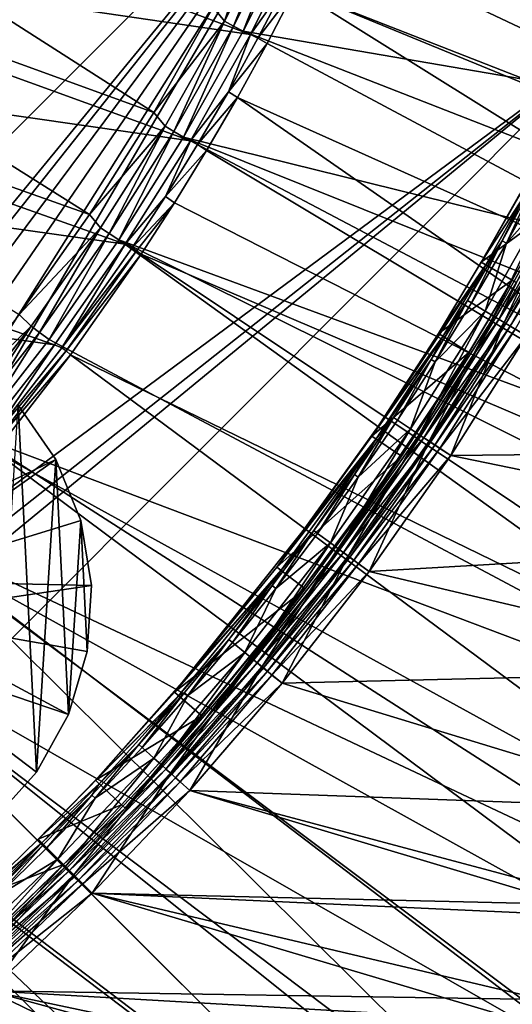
# Model space of a CAD drawing. Header units: metres. Extents: x -901 to 901, y -486 to 401.
# Tile 277 of 366: x 810 to 838, y -321 to -265. Entities that reach past the tile are written whole.
import ezdxf

# ---------------------------------------------------------------- set-up
doc = ezdxf.new("R2010")
doc.units = ezdxf.units.M

msp = doc.modelspace()

# ---------------------------------------------------------------- linework, layer by layer
at = {"layer": 'top'}
for points in [[(838.364563, -275.212646, -625), (836.211243, -279.045502, -625), (841.41803, -269.964325, -621.651367)], [(841.41803, -269.964325, -621.651367), (836.211243, -279.045502, -625), (838.621948, -275.3526, -621.651367)], [(838.621948, -275.3526, -621.651367), (837.387573, -277.846741, -620.924011), (839.258484, -274.451019, -620.924011)], [(839.258484, -274.451019, -620.924011), (837.387573, -277.846741, -620.924011), (837.617798, -277.977203, -620.230835)], [(837.617798, -277.977203, -620.230835), (839.491882, -274.575775, -620.230835), (839.258484, -274.451019, -620.924011)], [(840.272461, -274.993103, -619.050903), (839.491882, -274.575775, -620.230835), (837.617798, -277.977203, -620.230835)], [(836.926208, -282.089447, -618.603455), (840.272461, -274.993103, -619.050903), (836.420349, -281.786163, -619.050903)], [(836.420349, -281.786163, -619.050903), (840.272461, -274.993103, -619.050903), (837.617798, -277.977203, -620.230835)], [(836.926208, -282.089447, -618.603455), (840.792603, -275.271179, -618.603455), (840.272461, -274.993103, -619.050903)], [(840.128296, -276.171753, -625), (836.211243, -279.045502, -625), (838.364563, -275.212646, -625)], [(836.211243, -279.045502, -625), (836.464661, -279.192566, -621.651367), (838.621948, -275.3526, -621.651367)], [(838.621948, -275.3526, -621.651367), (836.464661, -279.192566, -621.651367), (837.387573, -277.846741, -620.924011)], [(837.494629, -282.430237, -618.271973), (840.792603, -275.271179, -618.603455), (836.926208, -282.089447, -618.603455)], [(837.199646, -282.253357, -621.115417), (838.187866, -280.192566, -621.825684), (841.07373, -275.421478, -621.115417)], [(841.07373, -275.421478, -621.115417), (841.463989, -275.630157, -620.525452), (837.199646, -282.253357, -621.115417)], [(841.463989, -275.630157, -620.525452), (837.579224, -282.480927, -620.525452), (837.199646, -282.253357, -621.115417)], [(837.494629, -282.430237, -618.271973), (841.377075, -275.583679, -618.271973), (840.792603, -275.271179, -618.603455)], [(838.749023, -283.162964, -618), (841.377075, -275.583679, -618.271973), (837.494629, -282.430237, -618.271973)], [(841.463989, -275.630157, -620.525452), (841.724121, -275.769196, -620.301758), (837.579224, -282.480927, -620.525452)], [(840.128296, -276.171753, -625), (837.947693, -280.053162, -625), (836.211243, -279.045502, -625)], [(841.724121, -275.769196, -620.301758), (837.832153, -282.632568, -620.301758), (837.579224, -282.480927, -620.525452)], [(841.724121, -275.769196, -620.301758), (842.016357, -275.925415, -620.135986), (837.832153, -282.632568, -620.301758)], [(842.016357, -275.925415, -620.135986), (838.116333, -282.802948, -620.135986), (837.832153, -282.632568, -620.301758)], [(837.947693, -280.053162, -625), (840.128296, -276.171753, -625), (838.187866, -280.192566, -621.825684)], [(836.464661, -279.192566, -621.651367), (835.434265, -281.194977, -620.924011), (837.387573, -277.846741, -620.924011)], [(837.387573, -277.846741, -620.924011), (835.434265, -281.194977, -620.924011), (835.661194, -281.331055, -620.230835)], [(837.387573, -277.846741, -620.924011), (835.661194, -281.331055, -620.230835), (837.617798, -277.977203, -620.230835)], [(837.617798, -277.977203, -620.230835), (835.661194, -281.331055, -620.230835), (836.420349, -281.786163, -619.050903)], [(833.810486, -283.044922, -625), (830.07489, -288.78183, -625), (836.464661, -279.192566, -621.651367)], [(836.464661, -279.192566, -621.651367), (830.07489, -288.78183, -625), (834.059387, -283.199371, -621.651367)], [(836.211243, -279.045502, -625), (833.810486, -283.044922, -625), (836.464661, -279.192566, -621.651367)], [(837.947693, -280.053162, -625), (833.810486, -283.044922, -625), (836.211243, -279.045502, -625)], [(836.464661, -279.192566, -621.651367), (834.059387, -283.199371, -621.651367), (835.434265, -281.194977, -620.924011)], [(835.516479, -284.103241, -625), (837.947693, -280.053162, -625), (831.963074, -290.069305, -621.825684)], [(837.947693, -280.053162, -625), (835.752502, -284.249634, -621.825684), (831.963074, -290.069305, -621.825684)], [(837.947693, -280.053162, -625), (835.516479, -284.103241, -625), (833.810486, -283.044922, -625)], [(835.752502, -284.249634, -621.825684), (837.947693, -280.053162, -625), (838.187866, -280.192566, -621.825684)], [(835.752502, -284.249634, -621.825684), (838.187866, -280.192566, -621.825684), (837.199646, -282.253357, -621.115417)], [(834.059387, -283.199371, -621.651367), (833.39978, -284.493896, -620.924011), (835.434265, -281.194977, -620.924011)], [(835.434265, -281.194977, -620.924011), (833.39978, -284.493896, -620.924011), (833.623352, -284.635468, -620.230835)], [(835.434265, -281.194977, -620.924011), (833.623352, -284.635468, -620.230835), (835.661194, -281.331055, -620.230835)], [(836.420349, -281.786163, -619.050903), (833.623352, -284.635468, -620.230835), (832.241455, -288.380463, -619.050903)], [(832.731812, -288.708191, -618.603455), (836.420349, -281.786163, -619.050903), (832.241455, -288.380463, -619.050903)], [(832.731812, -288.708191, -618.603455), (836.926208, -282.089447, -618.603455), (836.420349, -281.786163, -619.050903)], [(835.661194, -281.331055, -620.230835), (833.623352, -284.635468, -620.230835), (836.420349, -281.786163, -619.050903)], [(833.282837, -289.076477, -618.271973), (836.926208, -282.089447, -618.603455), (832.731812, -288.708191, -618.603455)], [(832.996826, -288.885315, -621.115417), (835.752502, -284.249634, -621.825684), (837.199646, -282.253357, -621.115417)], [(837.199646, -282.253357, -621.115417), (837.579224, -282.480927, -620.525452), (832.996826, -288.885315, -621.115417)], [(833.282837, -289.076477, -618.271973), (837.494629, -282.430237, -618.271973), (836.926208, -282.089447, -618.603455)], [(837.579224, -282.480927, -620.525452), (833.364807, -289.131226, -620.525452), (832.996826, -288.885315, -621.115417)], [(834.501282, -289.87088, -618), (837.494629, -282.430237, -618.271973), (833.282837, -289.076477, -618.271973)], [(837.579224, -282.480927, -620.525452), (837.832153, -282.632568, -620.301758), (833.364807, -289.131226, -620.525452)], [(837.832153, -282.632568, -620.301758), (833.609985, -289.295105, -620.301758), (833.364807, -289.131226, -620.525452)], [(837.832153, -282.632568, -620.301758), (838.116333, -282.802948, -620.135986), (833.609985, -289.295105, -620.301758)], [(838.116333, -282.802948, -620.135986), (833.885498, -289.479218, -620.135986), (833.609985, -289.295105, -620.301758)], [(838.116333, -282.802948, -620.135986), (838.749023, -283.162964, -620), (833.885498, -289.479218, -620.135986)], [(834.501282, -289.87088, -618), (838.749023, -283.162964, -618), (837.494629, -282.430237, -618.271973)], [(830.07489, -288.78183, -625), (824.75177, -296.118103, -625), (834.059387, -283.199371, -621.651367)], [(834.059387, -283.199371, -621.651367), (824.75177, -296.118103, -625), (830.316956, -288.946869, -621.651367)], [(835.516479, -284.103241, -625), (830.07489, -288.78183, -625), (833.810486, -283.044922, -625)], [(834.059387, -283.199371, -621.651367), (830.316956, -288.946869, -621.651367), (833.39978, -284.493896, -620.924011)], [(838.749023, -283.162964, -620), (834.501282, -289.87088, -620), (833.885498, -289.479218, -620.135986)], [(861.082275, -289.588989, -620), (834.501282, -289.87088, -620), (838.749023, -283.162964, -620)], [(834.501282, -289.87088, -618), (861.082275, -289.588989, -618), (838.749023, -283.162964, -618)], [(831.733643, -289.912872, -625), (835.516479, -284.103241, -625), (826.562134, -297.512909, -621.825684)], [(835.516479, -284.103241, -625), (831.963074, -290.069305, -621.825684), (826.562134, -297.512909, -621.825684)], [(835.516479, -284.103241, -625), (831.733643, -289.912872, -625), (830.07489, -288.78183, -625)], [(830.316956, -288.946869, -621.651367), (831.285522, -287.741608, -620.924011), (833.39978, -284.493896, -620.924011)], [(833.39978, -284.493896, -620.924011), (831.285522, -287.741608, -620.924011), (831.505554, -287.888641, -620.230835)], [(833.39978, -284.493896, -620.924011), (831.505554, -287.888641, -620.230835), (833.623352, -284.635468, -620.230835)], [(831.963074, -290.069305, -621.825684), (835.752502, -284.249634, -621.825684), (832.996826, -288.885315, -621.115417)], [(833.623352, -284.635468, -620.230835), (831.505554, -287.888641, -620.230835), (832.241455, -288.380463, -619.050903)], [(829.309204, -291.088715, -620.230835), (831.285522, -287.741608, -620.924011), (829.092896, -290.93631, -620.924011)], [(831.285522, -287.741608, -620.924011), (830.316956, -288.946869, -621.651367), (829.092896, -290.93631, -620.924011)], [(831.505554, -287.888641, -620.230835), (831.285522, -287.741608, -620.924011), (829.309204, -291.088715, -620.230835)], [(828.220215, -295.112549, -618.603455), (832.241455, -288.380463, -619.050903), (827.746521, -294.761139, -619.050903)], [(827.746521, -294.761139, -619.050903), (832.241455, -288.380463, -619.050903), (829.309204, -291.088715, -620.230835)], [(828.220215, -295.112549, -618.603455), (832.731812, -288.708191, -618.603455), (832.241455, -288.380463, -619.050903)], [(832.241455, -288.380463, -619.050903), (831.505554, -287.888641, -620.230835), (829.309204, -291.088715, -620.230835)], [(824.75177, -296.118103, -625), (819.015381, -303.136017, -625), (830.316956, -288.946869, -621.651367)], [(830.316956, -288.946869, -621.651367), (819.015381, -303.136017, -625), (824.983826, -296.296906, -621.651367)], [(831.733643, -289.912872, -625), (824.75177, -296.118103, -625), (830.07489, -288.78183, -625)], [(830.316956, -288.946869, -621.651367), (824.983826, -296.296906, -621.651367), (826.82312, -294.076172, -620.924011)], [(829.092896, -290.93631, -620.924011), (830.316956, -288.946869, -621.651367), (826.82312, -294.076172, -620.924011)], [(828.752502, -295.507385, -618.271973), (832.731812, -288.708191, -618.603455), (828.220215, -295.112549, -618.603455)], [(828.476257, -295.30246, -621.115417), (831.963074, -290.069305, -621.825684), (832.996826, -288.885315, -621.115417)], [(832.996826, -288.885315, -621.115417), (833.364807, -289.131226, -620.525452), (828.476257, -295.30246, -621.115417)], [(828.752502, -295.507385, -618.271973), (833.282837, -289.076477, -618.271973), (832.731812, -288.708191, -618.603455)], [(833.364807, -289.131226, -620.525452), (828.831665, -295.566101, -620.525452), (828.476257, -295.30246, -621.115417)], [(829.929504, -296.362274, -618), (833.282837, -289.076477, -618.271973), (828.752502, -295.507385, -618.271973)], [(833.364807, -289.131226, -620.525452), (833.609985, -289.295105, -620.301758), (828.831665, -295.566101, -620.525452)], [(833.609985, -289.295105, -620.301758), (829.068542, -295.741821, -620.301758), (828.831665, -295.566101, -620.525452)], [(833.609985, -289.295105, -620.301758), (833.885498, -289.479218, -620.135986), (829.068542, -295.741821, -620.301758)], [(833.885498, -289.479218, -620.135986), (829.334656, -295.93924, -620.135986), (829.068542, -295.741821, -620.301758)], [(833.885498, -289.479218, -620.135986), (834.501282, -289.87088, -620), (829.334656, -295.93924, -620.135986)], [(829.929504, -296.362274, -618), (834.501282, -289.87088, -618), (833.282837, -289.076477, -618.271973)], [(826.342102, -297.343414, -625), (831.733643, -289.912872, -625), (820.741821, -304.633453, -621.825684)], [(831.733643, -289.912872, -625), (826.562134, -297.512909, -621.825684), (820.741821, -304.633453, -621.825684)], [(831.733643, -289.912872, -625), (826.342102, -297.343414, -625), (824.75177, -296.118103, -625)], [(826.562134, -297.512909, -621.825684), (831.963074, -290.069305, -621.825684), (828.476257, -295.30246, -621.115417)], [(834.501282, -289.87088, -620), (829.929504, -296.362274, -620), (829.334656, -295.93924, -620.135986)], [(858.122803, -294.731628, -620), (829.929504, -296.362274, -620), (834.501282, -289.87088, -620)], [(829.929504, -296.362274, -618), (858.122803, -294.731628, -618), (834.501282, -289.87088, -618)], [(861.082275, -289.588989, -620), (858.122803, -294.731628, -620), (834.501282, -289.87088, -620)], [(858.122803, -294.731628, -618), (861.082275, -289.588989, -618), (834.501282, -289.87088, -618)], [(827.035645, -294.233826, -620.230835), (829.092896, -290.93631, -620.924011), (826.82312, -294.076172, -620.924011)], [(829.309204, -291.088715, -620.230835), (829.092896, -290.93631, -620.924011), (827.035645, -294.233826, -620.230835)], [(827.746521, -294.761139, -619.050903), (829.309204, -291.088715, -620.230835), (827.035645, -294.233826, -620.230835)], [(826.82312, -294.076172, -620.924011), (824.983826, -296.296906, -621.651367), (824.477539, -297.159302, -620.924011)], [(826.82312, -294.076172, -620.924011), (824.477539, -297.159302, -620.924011), (824.686157, -297.322144, -620.230835)], [(824.686157, -297.322144, -620.230835), (827.035645, -294.233826, -620.230835), (826.82312, -294.076172, -620.924011)], [(827.746521, -294.761139, -619.050903), (827.035645, -294.233826, -620.230835), (824.686157, -297.322144, -620.230835)], [(823.402161, -301.287567, -618.603455), (827.746521, -294.761139, -619.050903), (822.946289, -300.913361, -619.050903)], [(822.946289, -300.913361, -619.050903), (827.746521, -294.761139, -619.050903), (824.686157, -297.322144, -620.230835)], [(823.402161, -301.287567, -618.603455), (828.220215, -295.112549, -618.603455), (827.746521, -294.761139, -619.050903)], [(858.122803, -294.731628, -620), (853.575134, -301.958466, -620), (829.929504, -296.362274, -620)], [(853.575134, -301.958496, -618), (858.122803, -294.731628, -618), (829.929504, -296.362274, -618)], [(823.91449, -301.708069, -618.271973), (828.220215, -295.112549, -618.603455), (823.402161, -301.287567, -618.603455)], [(823.648621, -301.489807, -621.115417), (826.562134, -297.512909, -621.825684), (828.476257, -295.30246, -621.115417)], [(828.476257, -295.30246, -621.115417), (828.831665, -295.566101, -620.525452), (823.648621, -301.489807, -621.115417)], [(828.831665, -295.566101, -620.525452), (823.990662, -301.770599, -620.525452), (823.648621, -301.489807, -621.115417)], [(823.91449, -301.708069, -618.271973), (828.752502, -295.507385, -618.271973), (828.220215, -295.112549, -618.603455)], [(825.044739, -302.621552, -618), (828.752502, -295.507385, -618.271973), (823.91449, -301.708069, -618.271973)], [(828.831665, -295.566101, -620.525452), (829.068542, -295.741821, -620.301758), (823.990662, -301.770599, -620.525452)], [(825.044739, -302.621552, -618), (829.929504, -296.362274, -618), (828.752502, -295.507385, -618.271973)], [(826.342102, -297.343414, -625), (819.015381, -303.136017, -625), (824.75177, -296.118103, -625)], [(829.068542, -295.741821, -620.301758), (824.218628, -301.957703, -620.301758), (823.990662, -301.770599, -620.525452)], [(829.068542, -295.741821, -620.301758), (829.334656, -295.93924, -620.135986), (824.218628, -301.957703, -620.301758)], [(829.334656, -295.93924, -620.135986), (824.474792, -302.167938, -620.135986), (824.218628, -301.957703, -620.301758)], [(829.334656, -295.93924, -620.135986), (829.929504, -296.362274, -620), (824.474792, -302.167938, -620.135986)], [(819.015381, -303.136017, -625), (814.570129, -308.052704, -625), (824.983826, -296.296906, -621.651367)], [(824.983826, -296.296906, -621.651367), (814.570129, -308.052704, -625), (819.236694, -303.327972, -621.651367)], [(824.983826, -296.296906, -621.651367), (819.236694, -303.327972, -621.651367), (822.057556, -300.183929, -620.924011)], [(824.983826, -296.296906, -621.651367), (822.057556, -300.183929, -620.924011), (824.477539, -297.159302, -620.924011)], [(829.929504, -296.362274, -620), (825.044739, -302.621552, -620), (824.474792, -302.167938, -620.135986)], [(853.575134, -301.958466, -620), (825.044739, -302.621552, -620), (829.929504, -296.362274, -620)], [(825.044739, -302.621552, -618), (853.575134, -301.958496, -618), (829.929504, -296.362274, -618)], [(824.477539, -297.159302, -620.924011), (822.057556, -300.183929, -620.924011), (822.262085, -300.351807, -620.230835)], [(824.477539, -297.159302, -620.924011), (822.262085, -300.351807, -620.230835), (824.686157, -297.322144, -620.230835)], [(820.532043, -304.451477, -625), (826.342102, -297.343414, -625), (816.232422, -309.621033, -621.825684)], [(826.342102, -297.343414, -625), (820.741821, -304.633453, -621.825684), (816.232422, -309.621033, -621.825684)], [(826.342102, -297.343414, -625), (820.532043, -304.451477, -625), (819.015381, -303.136017, -625)], [(820.741821, -304.633453, -621.825684), (826.562134, -297.512909, -621.825684), (823.648621, -301.489807, -621.115417)], [(824.686157, -297.322144, -620.230835), (822.262085, -300.351807, -620.230835), (822.946289, -300.913361, -619.050903)], [(819.236694, -303.327972, -621.651367), (819.564514, -303.148132, -620.924011), (822.057556, -300.183929, -620.924011)], [(822.057556, -300.183929, -620.924011), (819.564514, -303.148132, -620.924011), (819.764832, -303.320984, -620.230835)], [(822.057556, -300.183929, -620.924011), (819.764832, -303.320984, -620.230835), (822.262085, -300.351807, -620.230835)], [(822.262085, -300.351807, -620.230835), (819.764832, -303.320984, -620.230835), (822.946289, -300.913361, -619.050903)], [(819.764832, -303.320984, -620.230835), (817.851563, -306.822296, -619.050903), (822.946289, -300.913361, -619.050903)], [(822.946289, -300.913361, -619.050903), (817.851563, -306.822296, -619.050903), (818.288574, -307.218414, -618.603455)], [(818.288574, -307.218414, -618.603455), (823.402161, -301.287567, -618.603455), (822.946289, -300.913361, -619.050903)], [(818.779602, -307.663513, -618.271973), (823.402161, -301.287567, -618.603455), (818.288574, -307.218414, -618.603455)], [(818.52478, -307.432495, -621.115417), (820.741821, -304.633453, -621.825684), (823.648621, -301.489807, -621.115417)], [(823.648621, -301.489807, -621.115417), (823.990662, -301.770599, -620.525452), (818.52478, -307.432495, -621.115417)], [(818.779602, -307.663513, -618.271973), (823.91449, -301.708069, -618.271973), (823.402161, -301.287567, -618.603455)], [(823.990662, -301.770599, -620.525452), (818.852661, -307.729706, -620.525452), (818.52478, -307.432495, -621.115417)], [(819.858704, -308.633575, -618), (823.91449, -301.708069, -618.271973), (818.779602, -307.663513, -618.271973)], [(823.990662, -301.770599, -620.525452), (824.218628, -301.957703, -620.301758), (818.852661, -307.729706, -620.525452)], [(824.218628, -301.957703, -620.301758), (819.071167, -307.927765, -620.301758), (818.852661, -307.729706, -620.525452)], [(824.218628, -301.957703, -620.301758), (824.474792, -302.167938, -620.135986), (819.071167, -307.927765, -620.301758)], [(824.474792, -302.167938, -620.135986), (819.316711, -308.15033, -620.135986), (819.071167, -307.927765, -620.301758)], [(824.474792, -302.167938, -620.135986), (825.044739, -302.621552, -620), (819.316711, -308.15033, -620.135986)], [(819.858704, -308.633575, -618), (825.044739, -302.621552, -618), (823.91449, -301.708069, -618.271973)], [(853.575134, -301.958466, -620), (848.189758, -309.654205, -620), (825.044739, -302.621552, -620)], [(848.189758, -309.654236, -618), (853.575134, -301.958496, -618), (825.044739, -302.621552, -618)], [(825.044739, -302.621552, -620), (819.858704, -308.633575, -620), (819.316711, -308.15033, -620.135986)], [(848.189758, -309.654205, -620), (819.858704, -308.633575, -620), (825.044739, -302.621552, -620)], [(819.858704, -308.633575, -618), (848.189758, -309.654236, -618), (825.044739, -302.621552, -618)], [(820.532043, -304.451477, -625), (814.570129, -308.052704, -625), (819.015381, -303.136017, -625)], [(819.564514, -303.148132, -620.924011), (819.236694, -303.327972, -621.651367), (816.999634, -306.05014, -620.924011)], [(819.564514, -303.148132, -620.924011), (816.999634, -306.05014, -620.924011), (817.19574, -306.227844, -620.230835)], [(819.564514, -303.148132, -620.924011), (817.19574, -306.227844, -620.230835), (819.764832, -303.320984, -620.230835)], [(814.570129, -308.052704, -625), (811.35907, -311.3591, -625), (819.236694, -303.327972, -621.651367)], [(819.236694, -303.327972, -621.651367), (811.35907, -311.3591, -625), (814.783203, -308.253754, -621.651367)], [(819.236694, -303.327972, -621.651367), (814.783203, -308.253754, -621.651367), (816.999634, -306.05014, -620.924011)], [(819.764832, -303.320984, -620.230835), (817.19574, -306.227844, -620.230835), (817.851563, -306.822296, -619.050903)], [(820.532043, -304.451477, -625), (816.030396, -309.43045, -625), (814.570129, -308.052704, -625)], [(816.232422, -309.621033, -621.825684), (816.030396, -309.43045, -625), (820.532043, -304.451477, -625)], [(816.232422, -309.621033, -621.825684), (820.741821, -304.633453, -621.825684), (818.52478, -307.432495, -621.115417)], [(816.999634, -306.05014, -620.924011), (814.783203, -308.253754, -621.651367), (814.36438, -308.888062, -620.924011)], [(816.999634, -306.05014, -620.924011), (814.36438, -308.888062, -620.924011), (814.55603, -309.070526, -620.230835)], [(816.999634, -306.05014, -620.924011), (814.55603, -309.070526, -620.230835), (817.19574, -306.227844, -620.230835)], [(817.19574, -306.227844, -620.230835), (814.55603, -309.070526, -620.230835), (817.851563, -306.822296, -619.050903)], [(817.851563, -306.822296, -619.050903), (814.55603, -309.070526, -620.230835), (812.473083, -312.473053, -619.050903)], [(812.890137, -312.890137, -618.603455), (817.851563, -306.822296, -619.050903), (812.473083, -312.473053, -619.050903)], [(817.851563, -306.822296, -619.050903), (812.890137, -312.890137, -618.603455), (818.288574, -307.218414, -618.603455)], [(818.288574, -307.218414, -618.603455), (812.890137, -312.890137, -618.603455), (813.358765, -313.358795, -618.271973)], [(813.11554, -313.11554, -621.115417), (816.232422, -309.621033, -621.825684), (818.52478, -307.432495, -621.115417)], [(818.52478, -307.432495, -621.115417), (818.852661, -307.729706, -620.525452), (813.11554, -313.11554, -621.115417)], [(813.358765, -313.358795, -618.271973), (818.779602, -307.663513, -618.271973), (818.288574, -307.218414, -618.603455)], [(814.383911, -314.383911, -618), (818.779602, -307.663513, -618.271973), (813.358765, -313.358795, -618.271973)], [(814.383911, -314.383911, -618), (819.858704, -308.633575, -618), (818.779602, -307.663513, -618.271973)], [(816.030396, -309.43045, -625), (811.35907, -311.3591, -625), (814.570129, -308.052704, -625)], [(811.35907, -311.3591, -625), (811.566284, -311.566254, -621.651367), (814.783203, -308.253754, -621.651367)], [(814.783203, -308.253754, -621.651367), (811.566284, -311.566254, -621.651367), (814.36438, -308.888062, -620.924011)], [(818.852661, -307.729706, -620.525452), (813.428467, -313.428497, -620.525452), (813.11554, -313.11554, -621.115417)], [(818.852661, -307.729706, -620.525452), (819.071167, -307.927765, -620.301758), (813.428467, -313.428497, -620.525452)], [(819.071167, -307.927765, -620.301758), (813.637024, -313.637024, -620.301758), (813.428467, -313.428497, -620.525452)], [(819.071167, -307.927765, -620.301758), (819.316711, -308.15033, -620.135986), (813.637024, -313.637024, -620.301758)], [(819.316711, -308.15033, -620.135986), (813.871338, -313.871368, -620.135986), (813.637024, -313.637024, -620.301758)], [(819.316711, -308.15033, -620.135986), (819.858704, -308.633575, -620), (813.871338, -313.871368, -620.135986)], [(819.858704, -308.633575, -620), (814.383911, -314.383911, -620), (813.871338, -313.871368, -620.135986)], [(843.518066, -315.710266, -620), (814.383911, -314.383911, -620), (819.858704, -308.633575, -620)], [(814.383911, -314.383911, -618), (844.025635, -315.076996, -618), (819.858704, -308.633575, -618)], [(848.189758, -309.654205, -620), (843.518066, -315.710266, -620), (819.858704, -308.633575, -620)], [(844.025635, -315.076996, -618), (848.189758, -309.654236, -618), (819.858704, -308.633575, -618)], [(814.36438, -308.888062, -620.924011), (811.566284, -311.566254, -621.651367), (811.660034, -311.660065, -620.924011)], [(811.660034, -311.660065, -620.924011), (811.847168, -311.847168, -620.230835), (814.36438, -308.888062, -620.924011)], [(814.36438, -308.888062, -620.924011), (811.847168, -311.847168, -620.230835), (814.55603, -309.070526, -620.230835)], [(814.55603, -309.070526, -620.230835), (811.847168, -311.847168, -620.230835), (812.473083, -312.473053, -619.050903)], [(816.030396, -309.43045, -625), (812.778687, -312.778717, -625), (811.35907, -311.3591, -625)], [(812.778687, -312.778717, -625), (816.030396, -309.43045, -625), (816.232422, -309.621033, -621.825684)], [(812.975098, -312.975098, -621.825684), (812.778687, -312.778717, -625), (816.232422, -309.621033, -621.825684)], [(813.11554, -313.11554, -621.115417), (812.975098, -312.975098, -621.825684), (816.232422, -309.621033, -621.825684)], [(808.052673, -314.570099, -625), (803.135986, -319.015381, -625), (811.566284, -311.566254, -621.651367)], [(811.566284, -311.566254, -621.651367), (803.135986, -319.015381, -625), (808.253723, -314.783203, -621.651367)], [(811.35907, -311.3591, -625), (808.052673, -314.570099, -625), (811.566284, -311.566254, -621.651367)], [(812.778687, -312.778717, -625), (808.052673, -314.570099, -625), (811.35907, -311.3591, -625)], [(808.888062, -314.36441, -620.924011), (811.566284, -311.566254, -621.651367), (808.253723, -314.783203, -621.651367)], [(811.660034, -311.660065, -620.924011), (811.566284, -311.566254, -621.651367), (808.888062, -314.36441, -620.924011)], [(809.070496, -314.556061, -620.230835), (811.660034, -311.660065, -620.924011), (808.888062, -314.36441, -620.924011)], [(811.847168, -311.847168, -620.230835), (811.660034, -311.660065, -620.924011), (809.070496, -314.556061, -620.230835)], [(812.473083, -312.473053, -619.050903), (811.847168, -311.847168, -620.230835), (809.070496, -314.556061, -620.230835)], [(807.218384, -318.288574, -618.603455), (812.473083, -312.473053, -619.050903), (806.822266, -317.851532, -619.050903)], [(806.822266, -317.851532, -619.050903), (812.473083, -312.473053, -619.050903), (809.070496, -314.556061, -620.230835)], [(807.218384, -318.288574, -618.603455), (812.890137, -312.890137, -618.603455), (812.473083, -312.473053, -619.050903)], [(809.43042, -316.030396, -625), (812.778687, -312.778717, -625), (804.633423, -320.741821, -621.825684)], [(804.633423, -320.741821, -621.825684), (812.778687, -312.778717, -625), (809.621033, -316.232422, -621.825684)], [(807.663513, -318.779633, -618.271973), (812.890137, -312.890137, -618.603455), (807.218384, -318.288574, -618.603455)], [(807.432495, -318.52475, -621.115417), (809.621033, -316.232422, -621.825684), (813.11554, -313.11554, -621.115417)], [(813.11554, -313.11554, -621.115417), (813.428467, -313.428497, -620.525452), (807.432495, -318.52475, -621.115417)], [(812.890137, -312.890137, -618.603455), (807.663513, -318.779633, -618.271973), (813.358765, -313.358795, -618.271973)], [(812.778687, -312.778717, -625), (809.43042, -316.030396, -625), (808.052673, -314.570099, -625)], [(812.778687, -312.778717, -625), (812.975098, -312.975098, -621.825684), (809.621033, -316.232422, -621.825684)], [(809.621033, -316.232422, -621.825684), (812.975098, -312.975098, -621.825684), (813.11554, -313.11554, -621.115417)], [(813.428467, -313.428497, -620.525452), (807.729736, -318.852661, -620.525452), (807.432495, -318.52475, -621.115417)], [(813.358765, -313.358795, -618.271973), (807.663513, -318.779633, -618.271973), (808.633606, -319.858704, -618)], [(813.428467, -313.428497, -620.525452), (813.637024, -313.637024, -620.301758), (807.729736, -318.852661, -620.525452)], [(813.637024, -313.637024, -620.301758), (807.927795, -319.071167, -620.301758), (807.729736, -318.852661, -620.525452)], [(813.637024, -313.637024, -620.301758), (813.871338, -313.871368, -620.135986), (807.927795, -319.071167, -620.301758)], [(808.633606, -319.858704, -618), (814.383911, -314.383911, -618), (813.358765, -313.358795, -618.271973)], [(813.871338, -313.871368, -620.135986), (808.15033, -319.316711, -620.135986), (807.927795, -319.071167, -620.301758)], [(813.871338, -313.871368, -620.135986), (814.383911, -314.383911, -620), (808.15033, -319.316711, -620.135986)], [(814.383911, -314.383911, -620), (808.633606, -319.858704, -620), (808.15033, -319.316711, -620.135986)], [(838.597717, -321.566193, -620), (808.633606, -319.858704, -620), (814.383911, -314.383911, -620)], [(808.633606, -319.858704, -618), (839.662231, -320.340729, -618), (814.383911, -314.383911, -618)], [(843.518066, -315.710266, -620), (838.597717, -321.566193, -620), (814.383911, -314.383911, -620)], [(839.662231, -320.340729, -618), (844.025635, -315.076996, -618), (814.383911, -314.383911, -618)], [(837.059692, -324.301727, -619.966919), (842.953003, -317.466675, -619.966919), (843.470581, -317.89151, -619.86853)], [(837.059692, -324.301727, -619.966919), (838.597717, -321.566193, -620), (842.953003, -317.466675, -619.966919)], [(837.555847, -324.751465, -619.86853), (837.059692, -324.301727, -619.966919), (843.470581, -317.89151, -619.86853)], [(839.662231, -320.340729, -618), (837.270508, -324.492828, -617.90625), (843.172913, -317.647186, -617.90625)], [(843.172913, -317.647186, -617.90625), (837.270508, -324.492828, -617.90625), (837.956482, -325.114594, -617.629578)], [(837.555847, -324.751465, -619.86853), (843.470581, -317.89151, -619.86853), (843.979431, -318.309204, -619.706055)], [(838.04364, -325.193604, -619.706055), (837.555847, -324.751465, -619.86853), (843.979431, -318.309204, -619.706055)], [(808.633606, -319.858704, -620), (830.362, -330.362, -620), (802.621521, -325.044708, -620)], [(802.621521, -325.044708, -618), (830.362, -330.362, -618), (808.633606, -319.858704, -618)], [(838.597717, -321.566193, -620), (833.882751, -326.742889, -620), (808.633606, -319.858704, -620)], [(833.882751, -326.742889, -620), (830.362, -330.362, -620), (808.633606, -319.858704, -620)], [(830.362, -330.362, -618), (835.105591, -325.43808, -618), (808.633606, -319.858704, -618)], [(808.633606, -319.858704, -618), (835.105591, -325.43808, -618), (839.662231, -320.340729, -618)], [(839.662231, -320.340729, -618), (835.105591, -325.43808, -618), (837.270508, -324.492828, -617.90625)]]:
    msp.add_3dface(points, dxfattribs=at)
at = {"layer": 'top0'}
for points in [[(833.678528, -244.696198, -32.470963), (876.619751, -273.58847, -3.399924), (831.358643, -251.173111, -32.471138)], [(880.22467, -264.190063, -3.399924), (876.619751, -273.58847, -3.399924), (833.678528, -244.696198, -32.470963)], [(876.619751, -273.58847, -3.399924), (830.080566, -254.367065, -32.470848), (831.358643, -251.173111, -32.471138)], [(787.7854, -259.748688, -84.805344), (817.841492, -270.669067, -31.971054), (791.217102, -253.63916, -84.764809)], [(817.841492, -270.669067, -31.971054), (821.166992, -264.755127, -31.95351), (791.217102, -253.63916, -84.764809)], [(874.420105, -274.93988, -0.803848), (828.644226, -253.807495, -29.872879), (825.802856, -260.232513, -29.871416)], [(874.420105, -274.93988, -0.803848), (878.28363, -265.150696, -0.803848), (828.644226, -253.807495, -29.872879)], [(830.080566, -254.367065, -32.470848), (876.619751, -273.58847, -3.399924), (828.724792, -257.528839, -32.47031)], [(790.126953, -261.431976, -85.88118), (793.611877, -255.240356, -85.849182), (823.260864, -266.284515, -33.507164)], [(823.260864, -266.284515, -33.507164), (793.611877, -255.240356, -85.849182), (826.323486, -260.169098, -33.502102)], [(828.724792, -257.528839, -32.47031), (872.828491, -282.140686, -3.399924), (827.292175, -260.656525, -32.469524)], [(876.619751, -273.58847, -3.399924), (872.828491, -282.140686, -3.399924), (828.724792, -257.528839, -32.47031)], [(823.753784, -259.60907, -31.942797), (821.166992, -264.755127, -31.95351), (821.815308, -265.554016, -30.776731)], [(823.753784, -259.60907, -31.942797), (821.815308, -265.554016, -30.776731), (824.855713, -259.525665, -30.773102)], [(824.855713, -259.525665, -30.773102), (821.815308, -265.554016, -30.776731), (822.317505, -265.82254, -30.285471)], [(824.855713, -259.525665, -30.773102), (822.317505, -265.82254, -30.285471), (825.367859, -259.768066, -30.28516)], [(784.054077, -265.684509, -84.85125), (814.236877, -276.381439, -31.993835), (787.7854, -259.748688, -84.805344)], [(814.236877, -276.381439, -31.993835), (817.841492, -270.669067, -31.971054), (787.7854, -259.748688, -84.805344)], [(825.367859, -259.768066, -30.28516), (822.317505, -265.82254, -30.285471), (822.860046, -266.103302, -29.869116)], [(822.860046, -266.103302, -29.869116), (825.802856, -260.232513, -29.871416), (825.367859, -259.768066, -30.28516)], [(822.860046, -266.103302, -29.869116), (874.420105, -274.93988, -0.803848), (825.802856, -260.232513, -29.871416)], [(823.260864, -266.284515, -33.507164), (826.323486, -260.169098, -33.502102), (825.262268, -263.46286, -32.919575)], [(872.828491, -282.140686, -3.399924), (825.783569, -263.74826, -32.468487), (827.292175, -260.656525, -32.469524)], [(786.342773, -267.440277, -85.91497), (790.126953, -261.431976, -85.88118), (819.896179, -272.247101, -33.514347)], [(819.896179, -272.247101, -33.514347), (790.126953, -261.431976, -85.88118), (823.260864, -266.284515, -33.507164)], [(823.683167, -266.503082, -32.919968), (823.260864, -266.284515, -33.507164), (825.262268, -263.46286, -32.919575)], [(825.783569, -263.74826, -32.468487), (823.683167, -266.503082, -32.919968), (825.262268, -263.46286, -32.919575)], [(823.683167, -266.503082, -32.919968), (825.783569, -263.74826, -32.468487), (824.199768, -266.802155, -32.467205)], [(825.783569, -263.74826, -32.468487), (868.623962, -290.492249, -3.399924), (824.199768, -266.802155, -32.467205)], [(872.828491, -282.140686, -3.399924), (872.458252, -282.918945, -3.399924), (825.783569, -263.74826, -32.468487)], [(872.458252, -282.918945, -3.399924), (868.623962, -290.492249, -3.399924), (825.783569, -263.74826, -32.468487)], [(821.166992, -264.755127, -31.95351), (817.841492, -270.669067, -31.971054), (821.815308, -265.554016, -30.776731)], [(810.30127, -281.969269, -32.022457), (814.236877, -276.381439, -31.993835), (784.054077, -265.684509, -84.85125)], [(821.815308, -265.554016, -30.776731), (817.841492, -270.669067, -31.971054), (818.481995, -271.422455, -30.782051)], [(818.973938, -271.717194, -30.285915), (821.815308, -265.554016, -30.776731), (818.481995, -271.422455, -30.782051)], [(821.815308, -265.554016, -30.776731), (818.973938, -271.717194, -30.285915), (822.317505, -265.82254, -30.285471)], [(822.317505, -265.82254, -30.285471), (818.973938, -271.717194, -30.285915), (819.514832, -272.042908, -29.865801)], [(822.317505, -265.82254, -30.285471), (819.514832, -272.042908, -29.865801), (822.860046, -266.103302, -29.869116)], [(819.514832, -272.042908, -29.865801), (870.017395, -284.498688, -0.803848), (822.860046, -266.103302, -29.869116)], [(819.896179, -272.247101, -33.514347), (823.260864, -266.284515, -33.507164), (822.03009, -269.50296, -32.920437)], [(823.260864, -266.284515, -33.507164), (823.683167, -266.503082, -32.919968), (822.03009, -269.50296, -32.920437)], [(870.017395, -284.498688, -0.803848), (874.420105, -274.93988, -0.803848), (822.860046, -266.103302, -29.869116)], [(822.03009, -269.50296, -32.920437), (823.683167, -266.503082, -32.919968), (824.199768, -266.802155, -32.467205)], [(822.03009, -269.50296, -32.920437), (824.199768, -266.802155, -32.467205), (822.541809, -269.816437, -32.465672)], [(868.623962, -290.492249, -3.399924), (822.541809, -269.816437, -32.465672), (824.199768, -266.802155, -32.467205)], [(782.268188, -273.251221, -85.950294), (786.342773, -267.440277, -85.91497), (816.238159, -278.033417, -33.523651)], [(816.238159, -278.033417, -33.523651), (786.342773, -267.440277, -85.91497), (819.896179, -272.247101, -33.514347)], [(819.896179, -272.247101, -33.514347), (822.03009, -269.50296, -32.920437), (820.30426, -272.460907, -32.92099)], [(820.30426, -272.460907, -32.92099), (822.03009, -269.50296, -32.920437), (822.541809, -269.816437, -32.465672)], [(822.541809, -269.816437, -32.465672), (820.81073, -272.789337, -32.463894), (820.30426, -272.460907, -32.92099)], [(864.016663, -298.623444, -3.399924), (820.81073, -272.789337, -32.463894), (822.541809, -269.816437, -32.465672)], [(868.623962, -290.492249, -3.399924), (864.016663, -298.623444, -3.399924), (822.541809, -269.816437, -32.465672)], [(817.841492, -270.669067, -31.971054), (814.236877, -276.381439, -31.993835), (818.481995, -271.422455, -30.782051)], [(818.481995, -271.422455, -30.782051), (814.236877, -276.381439, -31.993835), (814.864502, -277.118073, -30.789059)], [(815.345825, -277.43924, -30.286488), (818.481995, -271.422455, -30.782051), (814.864502, -277.118073, -30.789059)], [(815.345825, -277.43924, -30.286488), (818.973938, -271.717194, -30.285915), (818.481995, -271.422455, -30.782051)], [(815.884094, -277.801331, -29.861549), (818.973938, -271.717194, -30.285915), (815.345825, -277.43924, -30.286488)], [(818.973938, -271.717194, -30.285915), (815.884094, -277.801331, -29.861549), (819.514832, -272.042908, -29.865801)], [(815.884094, -277.801331, -29.861549), (864.093689, -295.533813, -0.803848), (819.514832, -272.042908, -29.865801)], [(816.238159, -278.033417, -33.523651), (819.896179, -272.247101, -33.514347), (818.506836, -275.375275, -32.921627)], [(818.506836, -275.375275, -32.921627), (819.896179, -272.247101, -33.514347), (820.30426, -272.460907, -32.92099)], [(864.093689, -295.533813, -0.803848), (866.673462, -290.941956, -0.803848), (819.514832, -272.042908, -29.865801)], [(819.514832, -272.042908, -29.865801), (866.673462, -290.941956, -0.803848), (870.017395, -284.498688, -0.803848)], [(820.81073, -272.789337, -32.463894), (818.506836, -275.375275, -32.921627), (820.30426, -272.460907, -32.92099)], [(820.81073, -272.789337, -32.463894), (819.007507, -275.719055, -32.461868), (818.506836, -275.375275, -32.921627)], [(864.016663, -298.623444, -3.399924), (819.007507, -275.719055, -32.461868), (820.81073, -272.789337, -32.463894)], [(777.912659, -278.851227, -85.986893), (782.268188, -273.251221, -85.950294), (812.270081, -283.665863, -33.53524)], [(812.270081, -283.665863, -33.53524), (782.268188, -273.251221, -85.950294), (816.238159, -278.033417, -33.523651)], [(816.639038, -278.244476, -32.92234), (816.238159, -278.033417, -33.523651), (818.506836, -275.375275, -32.921627)], [(819.007507, -275.719055, -32.461868), (816.639038, -278.244476, -32.92234), (818.506836, -275.375275, -32.921627)], [(816.639038, -278.244476, -32.92234), (819.007507, -275.719055, -32.461868), (816.878845, -278.404541, -32.671566)], [(816.878845, -278.404541, -32.671566), (819.007507, -275.719055, -32.461868), (817.13324, -278.603821, -32.459595)], [(817.13324, -278.603821, -32.459595), (819.007507, -275.719055, -32.461868), (864.016663, -298.623444, -3.399924)], [(814.236877, -276.381439, -31.993835), (810.30127, -281.969269, -32.022457), (814.864502, -277.118073, -30.789059)], [(814.864502, -277.118073, -30.789059), (810.30127, -281.969269, -32.022457), (810.971741, -282.628052, -30.79775)], [(811.441833, -282.975891, -30.287184), (814.864502, -277.118073, -30.789059), (810.971741, -282.628052, -30.79775)], [(811.441833, -282.975891, -30.287184), (815.345825, -277.43924, -30.286488), (814.864502, -277.118073, -30.789059)], [(811.974487, -283.371185, -29.856339), (815.345825, -277.43924, -30.286488), (811.441833, -282.975891, -30.287184)], [(811.974487, -283.371185, -29.856339), (815.884094, -277.801331, -29.861549), (815.345825, -277.43924, -30.286488)], [(856.742371, -307.198944, -0.803848), (815.884094, -277.801331, -29.861549), (811.974487, -283.371185, -29.856339)], [(856.742371, -307.198944, -0.803848), (861.217468, -300.325409, -0.803848), (815.884094, -277.801331, -29.861549)], [(861.217468, -300.325409, -0.803848), (864.093689, -295.533813, -0.803848), (815.884094, -277.801331, -29.861549)], [(812.270081, -283.665863, -33.53524), (816.238159, -278.033417, -33.523651), (812.696838, -283.84082, -32.924019)], [(816.238159, -278.033417, -33.523651), (816.639038, -278.244476, -32.92234), (812.696838, -283.84082, -32.924019)], [(812.696838, -283.84082, -32.924019), (816.639038, -278.244476, -32.92234), (816.878845, -278.404541, -32.671566)], [(812.696838, -283.84082, -32.924019), (816.878845, -278.404541, -32.671566), (812.931091, -284.01416, -32.669254)], [(812.931091, -284.01416, -32.669254), (816.878845, -278.404541, -32.671566), (817.13324, -278.603821, -32.459595)], [(808.054016, -289.058319, -33.549034), (777.912659, -278.851227, -85.986893), (812.270081, -283.665863, -33.53524)], [(812.931091, -284.01416, -32.669254), (817.13324, -278.603821, -32.459595), (813.175964, -284.231598, -32.454315)], [(813.175964, -284.231598, -32.454315), (817.13324, -278.603821, -32.459595), (859.015991, -306.518616, -3.399924)], [(859.015991, -306.518616, -3.399924), (817.13324, -278.603821, -32.459595), (864.016663, -298.623444, -3.399924)], [(810.30127, -281.969269, -32.022457), (806.041626, -287.405029, -32.057251), (810.971741, -282.628052, -30.79775)], [(810.971741, -282.628052, -30.79775), (806.041626, -287.405029, -32.057251), (806.812439, -287.939575, -30.808117)], [(807.270691, -288.314423, -30.287998), (810.971741, -282.628052, -30.79775), (806.812439, -287.939575, -30.808117)], [(807.270691, -288.314423, -30.287998), (811.441833, -282.975891, -30.287184), (810.971741, -282.628052, -30.79775)], [(807.795105, -288.742004, -29.850136), (811.441833, -282.975891, -30.287184), (807.270691, -288.314423, -30.287998)], [(807.795105, -288.742004, -29.850136), (811.974487, -283.371185, -29.856339), (811.441833, -282.975891, -30.287184)], [(807.795105, -288.742004, -29.850136), (856.742371, -307.198944, -0.803848), (811.974487, -283.371185, -29.856339)], [(808.054016, -289.058319, -33.549034), (812.270081, -283.665863, -33.53524), (808.487122, -289.236847, -32.926025)], [(812.270081, -283.665863, -33.53524), (812.696838, -283.84082, -32.924019), (808.487122, -289.236847, -32.926025)], [(808.487122, -289.236847, -32.926025), (812.696838, -283.84082, -32.924019), (812.931091, -284.01416, -32.669254)], [(808.487122, -289.236847, -32.926025), (812.931091, -284.01416, -32.669254), (808.715515, -289.423645, -32.666519)], [(808.715515, -289.423645, -32.666519), (812.931091, -284.01416, -32.669254), (813.175964, -284.231598, -32.454315)], [(808.715515, -289.423645, -32.666519), (813.175964, -284.231598, -32.454315), (808.948486, -289.659393, -32.44804)], [(808.948486, -289.659393, -32.44804), (813.175964, -284.231598, -32.454315), (853.609985, -314.191132, -3.399924)], [(853.609985, -314.191132, -3.399924), (813.175964, -284.231598, -32.454315), (859.015991, -306.518616, -3.399924)], [(803.354736, -293.90332, -29.842918), (850.350159, -316.009277, -0.803848), (807.795105, -288.742004, -29.850136)], [(850.350159, -316.009277, -0.803848), (856.742371, -307.198944, -0.803848), (807.795105, -288.742004, -29.850136)], [(804.460876, -294.874146, -32.440762), (808.948486, -289.659393, -32.44804), (849.339966, -319.729187, -3.399924)], [(849.339966, -319.729187, -3.399924), (808.948486, -289.659393, -32.44804), (853.609985, -314.191132, -3.399924)], [(798.662537, -298.844513, -29.834656), (843.461121, -324.436737, -0.803848), (803.354736, -293.90332, -29.842918)], [(843.461121, -324.436737, -0.803848), (850.350159, -316.009277, -0.803848), (803.354736, -293.90332, -29.842918)], [(840.204407, -330.316376, -3.399924), (799.723877, -299.863464, -32.432468), (804.460876, -294.874146, -32.440762)], [(844.869385, -325.106689, -3.399924), (804.460876, -294.874146, -32.440762), (849.339966, -319.729187, -3.399924)], [(844.869385, -325.106689, -3.399924), (840.204407, -330.316376, -3.399924), (804.460876, -294.874146, -32.440762)], [(793.727417, -303.555023, -29.825321), (834.288086, -334.288086, -0.803848), (798.662537, -298.844513, -29.834656)], [(834.288086, -334.288086, -0.803848), (838.135071, -330.326935, -0.803848), (798.662537, -298.844513, -29.834656)], [(798.662537, -298.844513, -29.834656), (838.135071, -330.326935, -0.803848), (843.461121, -324.436737, -0.803848)], [(835.351196, -335.351196, -3.399924), (794.748962, -304.61557, -32.423145), (799.723877, -299.863464, -32.432468)], [(840.204407, -330.316376, -3.399924), (835.351196, -335.351196, -3.399924), (799.723877, -299.863464, -32.432468)], [(824.436707, -343.46109, -0.803848), (793.727417, -303.555023, -29.825321), (788.569824, -308.014862, -29.814909)], [(824.436707, -343.46109, -0.803848), (830.326965, -338.135101, -0.803848), (793.727417, -303.555023, -29.825321)], [(830.326965, -338.135101, -0.803848), (834.288086, -334.288086, -0.803848), (793.727417, -303.555023, -29.825321)], [(830.316345, -340.204407, -3.399924), (789.547852, -309.118988, -32.412781), (794.748962, -304.61557, -32.423145)], [(835.351196, -335.351196, -3.399924), (830.316345, -340.204407, -3.399924), (794.748962, -304.61557, -32.423145)], [(816.009277, -350.350189, -0.803848), (788.569824, -308.014862, -29.814909), (783.200378, -312.214813, -29.8034)], [(816.009277, -350.350189, -0.803848), (824.436707, -343.46109, -0.803848), (788.569824, -308.014862, -29.814909)], [(789.547852, -309.118988, -32.412781), (819.729187, -349.339935, -3.399924), (784.133118, -313.363251, -32.401356)], [(830.316345, -340.204407, -3.399924), (825.106689, -344.869415, -3.399924), (789.547852, -309.118988, -32.412781)], [(825.106689, -344.869415, -3.399924), (819.729187, -349.339935, -3.399924), (789.547852, -309.118988, -32.412781)], [(777.629517, -316.145782, -29.79077), (816.009277, -350.350189, -0.803848), (783.200378, -312.214813, -29.8034)], [(784.133118, -313.363251, -32.401356), (814.191162, -353.609955, -3.399924), (778.5177, -317.338135, -32.388844)], [(819.729187, -349.339935, -3.399924), (814.191162, -353.609955, -3.399924), (784.133118, -313.363251, -32.401356)], [(807.198975, -356.74234, -0.803848), (816.009277, -350.350189, -0.803848), (777.629517, -316.145782, -29.79077)], [(814.191162, -353.609955, -3.399924), (806.518616, -359.015991, -3.399924), (778.5177, -317.338135, -32.388844)]]:
    msp.add_3dface(points, dxfattribs=at)
at = {"layer": 'top0123'}
for points in [[(831.724182, -249.497574, -540), (842.416443, -267.573517, -540), (828.274353, -253.431381, -540)], [(831.724182, -249.497574, -520), (828.274353, -253.431381, -520), (842.416443, -267.573517, -520)], [(846.899963, -262.556519, -540), (842.416443, -267.573517, -540), (831.724182, -249.497574, -540)], [(846.899963, -262.556519, -520), (831.724182, -249.497574, -520), (842.416443, -267.573517, -520)], [(828.274353, -253.431381, -540), (795.001099, -293.883636, -540), (773.421509, -308.28421, -540)], [(828.274353, -253.431381, -520), (828.274353, -253.431381, -540), (773.421509, -308.28421, -520)], [(828.274353, -253.431381, -540), (773.421509, -308.28421, -540), (773.421509, -308.28421, -520)], [(773.421509, -308.28421, -520), (795.001099, -293.883636, -520), (828.274353, -253.431381, -520)], [(796.786621, -293.097992, -540), (795.001099, -293.883636, -540), (828.274353, -253.431381, -540)], [(795.001099, -293.883636, -520), (796.786621, -293.097992, -520), (828.274353, -253.431381, -520)], [(798.736938, -293.05542, -540), (796.786621, -293.097992, -540), (828.274353, -253.431381, -540)], [(828.274353, -253.431381, -520), (796.786621, -293.097992, -520), (798.736938, -293.05542, -520)], [(800.555054, -293.762451, -540), (798.736938, -293.05542, -540), (828.274353, -253.431381, -540)], [(798.736938, -293.05542, -520), (800.555054, -293.762451, -520), (828.274353, -253.431381, -520)], [(801.964233, -295.11145, -540), (800.555054, -293.762451, -540), (828.274353, -253.431381, -540)], [(800.555054, -293.762451, -520), (801.964233, -295.11145, -520), (828.274353, -253.431381, -520)], [(828.274353, -253.431381, -540), (802.749878, -296.897003, -540), (801.964233, -295.11145, -540)], [(828.274353, -253.431381, -520), (801.964233, -295.11145, -520), (802.749878, -296.897003, -520)], [(842.416443, -267.573517, -540), (802.749878, -296.897003, -540), (828.274353, -253.431381, -540)], [(842.416443, -267.573517, -520), (828.274353, -253.431381, -520), (802.749878, -296.897003, -520)], [(787.56366, -322.426331, -540), (802.085388, -300.665405, -540), (842.416443, -267.573517, -540)], [(787.56366, -322.426331, -520), (787.56366, -322.426331, -540), (842.416443, -267.573517, -520)], [(787.56366, -322.426331, -540), (842.416443, -267.573517, -540), (842.416443, -267.573517, -520)], [(842.416443, -267.573517, -520), (802.085388, -300.665405, -520), (787.56366, -322.426331, -520)], [(802.085388, -300.665405, -540), (802.792419, -298.84729, -540), (842.416443, -267.573517, -540)], [(802.792419, -298.84729, -520), (802.085388, -300.665405, -520), (842.416443, -267.573517, -520)], [(842.416443, -267.573517, -540), (802.792419, -298.84729, -540), (802.749878, -296.897003, -540)], [(802.749878, -296.897003, -520), (802.792419, -298.84729, -520), (842.416443, -267.573517, -520)], [(812.359375, -290.087921, -595.000183), (810.240112, -287.06131, -595.000183), (801.964233, -295.11145, -595)], [(811.265747, -307.61087, -630.000183), (808.78656, -310.350494, -630.000183), (810.240112, -287.06131, -630.000183)], [(812.359375, -290.087921, -630.000183), (810.240112, -287.06131, -630.000183), (812.359375, -290.087921, -595.000183)], [(810.240112, -287.06131, -630.000183), (810.240112, -287.06131, -595.000183), (812.359375, -290.087921, -595.000183)], [(812.359375, -290.087921, -630.000183), (811.265747, -307.61087, -630.000183), (810.240112, -287.06131, -630.000183)], [(802.749878, -296.897003, -595), (812.359375, -290.087921, -595.000183), (801.964233, -295.11145, -595)], [(802.749878, -296.897003, -595), (813.752075, -293.510254, -595.000183), (812.359375, -290.087921, -595.000183)], [(813.07312, -304.388275, -630.000183), (811.265747, -307.61087, -630.000183), (812.359375, -290.087921, -630.000183)], [(813.752075, -293.510254, -630.000183), (812.359375, -290.087921, -630.000183), (813.752075, -293.510254, -595.000183)], [(812.359375, -290.087921, -630.000183), (812.359375, -290.087921, -595.000183), (813.752075, -293.510254, -595.000183)], [(813.752075, -293.510254, -630.000183), (813.07312, -304.388275, -630.000183), (812.359375, -290.087921, -630.000183)], [(814.348267, -297.156647, -595.000183), (813.752075, -293.510254, -595.000183), (802.749878, -296.897003, -595)], [(814.118103, -300.844299, -630.000183), (813.07312, -304.388275, -630.000183), (813.752075, -293.510254, -630.000183)], [(814.348267, -297.156647, -630.000183), (813.752075, -293.510254, -630.000183), (814.348267, -297.156647, -595.000183)], [(813.752075, -293.510254, -630.000183), (813.752075, -293.510254, -595.000183), (814.348267, -297.156647, -595.000183)], [(814.348267, -297.156647, -630.000183), (814.118103, -300.844299, -630.000183), (813.752075, -293.510254, -630.000183)], [(802.792419, -298.84729, -595), (814.348267, -297.156647, -595.000183), (802.749878, -296.897003, -595)], [(814.118103, -300.844299, -595.000183), (814.348267, -297.156647, -595.000183), (802.792419, -298.84729, -595)], [(814.118103, -300.844299, -630.000183), (814.348267, -297.156647, -630.000183), (814.118103, -300.844299, -595.000183)], [(814.348267, -297.156647, -630.000183), (814.348267, -297.156647, -595.000183), (814.118103, -300.844299, -595.000183)], [(802.792419, -298.84729, -595), (802.085388, -300.665405, -595), (813.07312, -304.388275, -595.000183)], [(813.07312, -304.388275, -595.000183), (814.118103, -300.844299, -595.000183), (802.792419, -298.84729, -595)], [(808.78656, -310.350494, -595.000183), (811.265747, -307.61087, -595.000183), (802.085388, -300.665405, -595)], [(802.085388, -300.665405, -595), (811.265747, -307.61087, -595.000183), (813.07312, -304.388275, -595.000183)], [(814.118103, -300.844299, -595.000183), (813.07312, -304.388275, -595.000183), (814.118103, -300.844299, -630.000183)], [(813.07312, -304.388275, -595.000183), (813.07312, -304.388275, -630.000183), (814.118103, -300.844299, -630.000183)], [(813.07312, -304.388275, -595.000183), (811.265747, -307.61087, -595.000183), (813.07312, -304.388275, -630.000183)], [(811.265747, -307.61087, -595.000183), (811.265747, -307.61087, -630.000183), (813.07312, -304.388275, -630.000183)], [(811.265747, -307.61087, -595.000183), (808.78656, -310.350494, -595.000183), (811.265747, -307.61087, -630.000183)], [(808.78656, -310.350494, -595.000183), (808.78656, -310.350494, -630.000183), (811.265747, -307.61087, -630.000183)]]:
    msp.add_3dface(points, dxfattribs=at)

doc.saveas('drawing.dxf')
